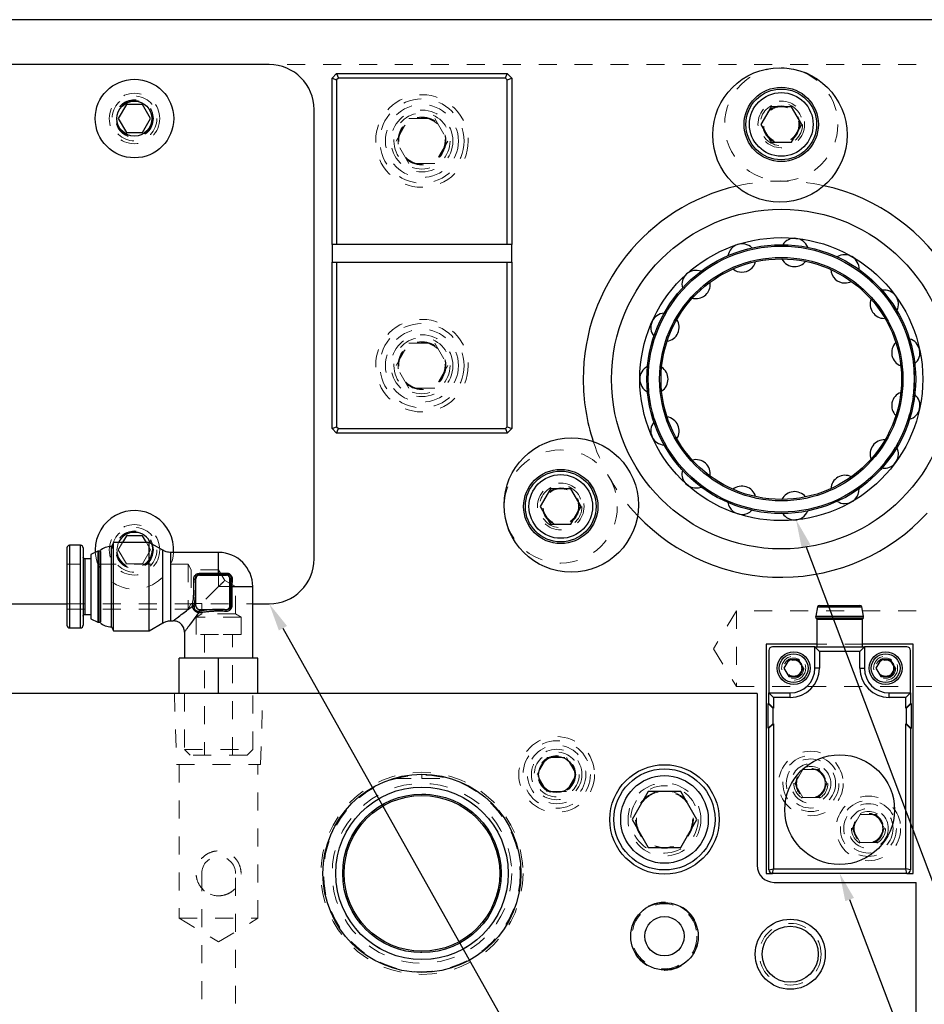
# Model space of a CAD drawing. Header units: inches. Extents: x 1880 to 2363, y -453 to -54.
# Tile 370 of 656: x 2041.19 to 2046.23, y -264.69 to -259.21. Entities that reach past the tile are written whole.
import ezdxf

# ---------------------------------------------------------------- set-up
doc = ezdxf.new("R2010")
doc.units = ezdxf.units.IN
doc.header["$LTSCALE"] = 0.5
doc.header["$MEASUREMENT"] = 0
doc.linetypes.add('HIDDEN', pattern=[0.225, 0.15, -0.075])
for name, color, linetype in [('DIE-M-S', 8, 'Continuous'), ('DIE-M-S3', 8, 'Continuous'), ('DSS-M-S', 53, 'Continuous'), ('SID-M-S', 105, 'Continuous'), ('SVD-M-S', 8, 'Continuous')]:
    doc.layers.add(name, color=color, linetype=linetype)

msp = doc.modelspace()

# ---------------------------------------------------------------- linework, layer by layer
at = {"color": 7, "linetype": 'HIDDEN', "lineweight": 18}
for p, q in [((2043.28745, -261.13362), (2043.35962, -261.00862)), ((2043.35962, -261.00862), (2043.50396, -261.00862)), ((2043.50396, -261.00862), (2043.57613, -261.13362)), ((2043.35962, -261.25862), (2043.28745, -261.13362)), ((2043.57613, -261.13362), (2043.50396, -261.25862)), ((2043.50396, -261.25862), (2043.35962, -261.25862))]:
    msp.add_line(p, q, dxfattribs=at)
for radius in [0.23438, 0.20312, 0.15625, 0.13297, 0.1327, 0.13218]:
    msp.add_circle((2043.43179, -261.13362), radius, dxfattribs=at)
at = {"layer": 'DIE-M-S', "linetype": 'Continuous', "lineweight": 25}
for p, q in [((2045.29679, -262.95862), (2035.18179, -262.95862)), ((2045.29679, -262.95862), (2045.29679, -263.91362)), ((2045.39179, -264.00862), (2046.18179, -264.00862)), ((2046.18179, -265.58027), (2046.18179, -264.00862))]:
    msp.add_line(p, q, dxfattribs=at)
at = {"layer": 'DIE-M-S', "linetype": 'HIDDEN', "lineweight": 18}
for p, q in [((2042.0542, -262.95862), (2042.06602, -263.35312)), ((2042.53402, -263.35312), (2042.54583, -262.95862)), ((2042.06602, -263.35312), (2042.53402, -263.35312)), ((2042.08102, -263.35312), (2042.08102, -264.20862)), ((2042.51902, -264.20862), (2042.51902, -263.35312)), ((2042.42502, -263.95862), (2042.42491, -263.96373)), ((2042.08102, -264.20862), (2042.51902, -264.20862)), ((2042.08102, -264.20862), (2042.30002, -264.34021)), ((2042.30002, -264.34021), (2042.51902, -264.20862))]:
    msp.add_line(p, q, dxfattribs=at)
at = {"layer": 'DIE-M-S', "linetype": 'Continuous', "lineweight": 25}
for centre, radius in [((2044.18179, -263.40862), 0.1005), ((2044.78179, -263.65862), 0.3045), ((2043.43179, -263.95862), 0.55118), ((2044.78179, -264.30862), 0.1875), ((2045.48179, -264.40862), 0.195), ((2045.48179, -264.40862), 0.15625)]:
    msp.add_circle(centre, radius, dxfattribs=at)
at = {"layer": 'DIE-M-S', "linetype": 'HIDDEN', "lineweight": 18}
msp.add_circle((2044.78179, -263.65862), 0.203, dxfattribs=at)
at = {"layer": 'DIE-M-S', "linetype": 'Continuous', "lineweight": 25}
msp.add_arc((2045.39179, -263.91362), 0.095, 180, 270, dxfattribs=at)
at = {"layer": 'DIE-M-S', "linetype": 'HIDDEN', "lineweight": 18}
msp.add_arc((2042.30002, -263.95862), 0.125, 248.02277, 291.02712, dxfattribs=at)
msp.add_open_spline([(2042.30002, -264.08362), (2042.2871, -264.08244), (2042.26131, -264.08009), (2042.22647, -264.06197), (2042.19747, -264.03412), (2042.17918, -263.99829), (2042.17328, -263.95927), (2042.17832, -263.92352), (2042.19337, -263.89001), (2042.21919, -263.86023), (2042.25612, -263.83882), (2042.29833, -263.83142), (2042.33756, -263.83746), (2042.37187, -263.85402), (2042.40102, -263.88115), (2042.41998, -263.9164), (2042.42674, -263.95534), (2042.42239, -263.99135), (2042.408, -264.02508), (2042.38295, -264.05522), (2042.34818, -264.07639), (2042.318, -264.08325), (2042.30275, -264.08357), (2042.30002, -264.08362)], degree=3, knots=[0, 0, 0, 0, 0.0481692, 0.0962032, 0.147735, 0.2047716, 0.2491826, 0.2936436, 0.3380072, 0.3894842, 0.4467284, 0.499941, 0.5467434, 0.5931193, 0.644358, 0.7012194, 0.745927, 0.790705, 0.8348041, 0.885713, 0.9428515, 0.9897802, 1, 1, 1, 1], dxfattribs=at)
at = {"layer": 'DIE-M-S3', "linetype": 'Continuous', "lineweight": 25}
for p, q in [((2045.62879, -262.68362), (2045.34679, -262.68362)), ((2045.34679, -262.68362), (2045.34679, -263.95862)), ((2046.16679, -262.68362), (2045.8847, -262.68362)), ((2046.16679, -263.95862), (2046.16679, -262.68362)), ((2045.34679, -263.95862), (2045.38273, -263.95862)), ((2046.13076, -263.95862), (2046.16679, -263.95862))]:
    msp.add_line(p, q, dxfattribs=at)
at = {"layer": 'DIE-M-S3', "linetype": 'HIDDEN', "lineweight": 18}
for p, q in [((2045.8847, -262.68362), (2045.62879, -262.68362)), ((2042.20627, -263.95862), (2042.20627, -264.88362)), ((2042.39377, -264.88362), (2042.39377, -263.95862))]:
    msp.add_line(p, q, dxfattribs=at)
for centre, radius in [((2045.50094, -262.81689), 0.0445), ((2046.01275, -262.81689), 0.0445), ((2044.18179, -263.40862), 0.211), ((2044.18179, -263.40862), 0.1405), ((2045.59679, -263.45862), 0.1795), ((2045.59679, -263.45862), 0.1105), ((2043.43179, -263.95862), 0.5625), ((2045.91679, -263.70862), 0.1795), ((2045.91679, -263.70862), 0.1105), ((2044.78179, -264.30862), 0.19), ((2045.48179, -264.40862), 0.17188)]:
    msp.add_circle(centre, radius, dxfattribs=at)
msp.add_arc((2042.30002, -263.95862), 0.09375, 0, 180, dxfattribs=at)
at = {"layer": 'DSS-M-S', "linetype": 'Continuous', "lineweight": 25}
for p, q in [((2047.18179, -259.20862), (2034.68179, -259.20862)), ((2042.58179, -259.45862), (2041.08179, -259.45862)), ((2042.93179, -259.53362), (2042.95679, -259.50862)), ((2042.95679, -259.50862), (2042.96715, -259.53362)), ((2042.95679, -259.50862), (2043.90679, -259.50862)), ((2043.89644, -259.53362), (2043.90679, -259.50862)), ((2043.90679, -259.50862), (2043.93179, -259.53362)), ((2042.93179, -260.45862), (2042.93179, -259.53362)), ((2042.93179, -259.53362), (2042.95679, -259.54398)), ((2042.96715, -259.53362), (2042.95679, -259.54398)), ((2042.95679, -259.54398), (2042.95679, -260.45862)), ((2043.89644, -259.53362), (2042.96715, -259.53362)), ((2043.90679, -259.54398), (2043.89644, -259.53362)), ((2043.90679, -259.54398), (2043.93179, -259.53362)), ((2043.90679, -260.45862), (2043.90679, -259.54398)), ((2043.93179, -259.53362), (2043.93179, -260.45862)), ((2042.83179, -262.20862), (2042.83179, -259.70862)), ((2042.95679, -260.45862), (2042.93179, -260.45862)), ((2042.93179, -260.45862), (2042.93179, -260.55862)), ((2043.90679, -260.45862), (2042.95679, -260.45862)), ((2043.93179, -260.45862), (2043.90679, -260.45862)), ((2043.93179, -260.55862), (2043.93179, -260.45862)), ((2042.93179, -261.48362), (2042.93179, -260.55862)), ((2042.93179, -260.55862), (2042.95679, -260.55862)), ((2042.95679, -260.55862), (2042.95679, -261.47327)), ((2042.95679, -260.55862), (2043.90679, -260.55862)), ((2043.90679, -261.47327), (2043.90679, -260.55862)), ((2043.90679, -260.55862), (2043.93179, -260.55862)), ((2043.93179, -260.55862), (2043.93179, -261.48362)), ((2042.93179, -261.48362), (2042.95679, -261.47327)), ((2042.95679, -261.50862), (2042.93179, -261.48362)), ((2042.95679, -261.47327), (2042.96715, -261.48362)), ((2042.95679, -261.50862), (2042.96715, -261.48362)), ((2042.96715, -261.48362), (2043.89644, -261.48362)), ((2043.89644, -261.48362), (2043.90679, -261.47327)), ((2043.89644, -261.48362), (2043.90679, -261.50862)), ((2043.90679, -261.47327), (2043.93179, -261.48362)), ((2043.93179, -261.48362), (2043.90679, -261.50862)), ((2043.90679, -261.50862), (2042.95679, -261.50862)), ((2041.08179, -262.45862), (2041.45602, -262.45862)), ((2042.49002, -262.45862), (2042.58179, -262.45862))]:
    msp.add_line(p, q, dxfattribs=at)
at = {"layer": 'DSS-M-S', "linetype": 'HIDDEN', "lineweight": 18}
for p, q in [((2047.18179, -259.45862), (2042.58179, -259.45862)), ((2044.77989, -261.57547), (2044.7844, -261.5756)), ((2041.45602, -262.45862), (2042.49002, -262.45862)), ((2045.18179, -262.49767), (2045.05504, -262.70862)), ((2045.18179, -262.49767), (2045.18179, -262.91957)), ((2047.18179, -262.49767), (2045.18179, -262.49767)), ((2045.05504, -262.70862), (2045.18179, -262.91957)), ((2045.18179, -262.91957), (2047.18179, -262.91957)), ((2043.43179, -263.43106), (2043.43179, -263.40744)), ((2043.27216, -263.43106), (2043.43179, -263.43106)), ((2043.43179, -263.43106), (2043.59142, -263.43106))]:
    msp.add_line(p, q, dxfattribs=at)
for centre, radius in [((2041.83179, -259.75862), 0.1405), ((2043.43179, -259.88362), 0.2575), ((2041.83179, -259.75862), 0.1005), ((2043.43179, -259.88362), 0.172), ((2045.43179, -259.7913), 0.09843), ((2043.43179, -259.88362), 0.1285), ((2045.43179, -261.20862), 0.74016), ((2045.43179, -261.20862), 0.67717), ((2043.43179, -261.13362), 0.2575), ((2043.43179, -261.13362), 0.172), ((2043.43179, -261.13362), 0.1285), ((2044.20435, -261.91728), 0.09843), ((2041.83179, -262.15862), 0.1405), ((2041.83179, -262.15862), 0.1005), ((2043.43179, -263.95862), 0.54724), ((2045.59679, -263.45862), 0.0795), ((2043.43179, -263.95862), 0.5), ((2043.43179, -263.95862), 0.47999), ((2043.43179, -263.95862), 0.44122), ((2044.78179, -263.65862), 0.15625), ((2045.91679, -263.70862), 0.0795)]:
    msp.add_circle(centre, radius, dxfattribs=at)
at = {"layer": 'DSS-M-S', "linetype": 'Continuous', "lineweight": 25}
for centre, radius in [((2045.43179, -261.20862), 0.94488), ((2045.43179, -261.20862), 0.7874), ((2045.43179, -261.20862), 0.74803), ((2045.43179, -261.20862), 0.74016), ((2045.43179, -261.20862), 0.67717), ((2045.43179, -261.20862), 0.66929), ((2043.43179, -263.95862), 0.55118), ((2043.43179, -263.95862), 0.47999), ((2043.43179, -263.95862), 0.44122), ((2043.43179, -263.95862), 0.43307)]:
    msp.add_circle(centre, radius, dxfattribs=at)
for centre, radius, start, end in [((2042.58179, -259.70862), 0.25, 0, 90), ((2045.43179, -261.20862), 1.10236, 103.09501, 180), ((2045.43179, -261.20862), 1.10236, 342.99213, 77.54873), ((2045.50587, -260.50384), 0.07874, 21.55885, 146.69052), ((2045.2128, -260.53464), 0.07874, 45.54405, 170.69474), ((2045.2128, -260.53464), 0.07874, 270, 345.17132), ((2045.50587, -260.50384), 0.07874, 207.00596, 270), ((2045.50587, -260.50384), 0.07874, 270, 321.17002), ((2045.78612, -260.5949), 0.07874, 357.5709, 122.68784), ((2044.9576, -260.68198), 0.07874, 69.52617, 194.70013), ((2045.2128, -260.53464), 0.07874, 230.98449, 270), ((2045.78612, -260.5949), 0.07874, 183.0241, 270), ((2044.9576, -260.68198), 0.07874, 270, 9.17438), ((2045.78612, -260.5949), 0.07874, 270, 297.17084), ((2046.00511, -260.79208), 0.07874, 333.58053, 98.68701), ((2044.9576, -260.68198), 0.07874, 255.1572, 270), ((2046.00511, -260.79208), 0.07874, 159.03925, 270), ((2044.7844, -260.92038), 0.07874, 93.70653, 218.70638), ((2044.7844, -260.92038), 0.07874, 279.10081, 33.17888), ((2046.12497, -261.06128), 0.07874, 309.58809, 74.68868), ((2046.12497, -261.06128), 0.07874, 135.05174, 249.22792), ((2044.72313, -261.20862), 0.07874, 117.68554, 242.71312), ((2044.72313, -261.20862), 0.07874, 303.09688, 57.18447), ((2045.43179, -261.20862), 1.10236, 180, 198.33574), ((2046.12497, -261.35596), 0.07874, 111.06191, 225.22581), ((2046.12497, -261.35596), 0.07874, 285.59392, 50.68904), ((2044.7844, -261.49686), 0.07874, 327.09338, 81.19082), ((2044.7844, -261.49686), 0.07874, 141.66796, 266.72039), ((2046.00511, -261.62516), 0.07874, 87.07011, 201.22206), ((2046.00511, -261.62516), 0.07874, 270, 26.69692), ((2044.9576, -261.73526), 0.07874, 351.08995, 105.1976), ((2046.00511, -261.62516), 0.07874, 261.60878, 270), ((2044.9576, -261.73526), 0.07874, 165.65345, 270), ((2045.78612, -261.82234), 0.07874, 63.07667, 177.21702), ((2044.9576, -261.73526), 0.07874, 270, 290.73979), ((2045.2128, -261.8826), 0.07874, 15.08625, 129.20445), ((2045.78612, -261.82234), 0.07874, 270, 2.70804), ((2045.50587, -261.9134), 0.07874, 39.08194, 153.21103), ((2045.2128, -261.8826), 0.07874, 189.64167, 270), ((2045.78612, -261.82234), 0.07874, 237.62492, 270), ((2045.43179, -261.20862), 1.10236, 223.5005, 317.41542), ((2045.2128, -261.8826), 0.07874, 270, 314.73263), ((2045.50587, -261.9134), 0.07874, 213.63227, 270), ((2045.50587, -261.9134), 0.07874, 270, 338.72218), ((2042.58179, -262.20862), 0.25, 270, 0)]:
    msp.add_arc(centre, radius, start, end, dxfattribs=at)
at = {"layer": 'DSS-M-S', "linetype": 'HIDDEN', "lineweight": 18}
for start, end in [(77.54873, 103.09501), (198.33574, 223.5005)]:
    msp.add_arc((2045.43179, -261.20862), 1.10236, start, end, dxfattribs=at)
at = {"layer": 'SID-M-S'}
for p, q in [((2045.56937, -262.13766), (2050.05116, -274.028)), ((2042.65822, -262.59462), (2049.09063, -274.04031)), ((2045.81218, -264.10446), (2049.58136, -274.02818))]:
    msp.add_line(p, q, dxfattribs=at)
for points in [[(2045.54504, -262.14683), (2045.51435, -261.99168), (2045.54504, -262.14683), (2045.5937, -262.12849)], [(2042.63555, -262.60736), (2042.58179, -262.45862), (2042.63555, -262.60736), (2042.68089, -262.58188)], [(2045.78788, -264.11369), (2045.75679, -263.95862), (2045.78788, -264.11369), (2045.83649, -264.09523)]]:
    msp.add_solid(points, dxfattribs=at)
at = {"layer": 'SVD-M-S', "linetype": 'Continuous', "lineweight": 25}
for p, q in [((2041.78676, -259.68062), (2041.74173, -259.75862)), ((2041.87683, -259.68062), (2041.78676, -259.68062)), ((2041.92186, -259.75862), (2041.87683, -259.68062)), ((2045.37497, -259.69287), (2045.31814, -259.7913)), ((2045.37497, -259.69287), (2045.31814, -259.7913)), ((2045.48862, -259.69287), (2045.37497, -259.69287)), ((2045.48862, -259.69287), (2045.37497, -259.69287)), ((2045.54544, -259.7913), (2045.48862, -259.69287)), ((2045.54544, -259.7913), (2045.48862, -259.69287)), ((2041.74173, -259.75862), (2041.78676, -259.83662)), ((2041.87683, -259.83662), (2041.92186, -259.75862)), ((2045.31814, -259.7913), (2045.37497, -259.88972)), ((2045.31814, -259.7913), (2045.37497, -259.88972)), ((2045.48862, -259.88972), (2045.54544, -259.7913)), ((2045.48862, -259.88972), (2045.54544, -259.7913)), ((2041.78676, -259.83662), (2041.87683, -259.83662)), ((2045.37497, -259.88972), (2045.48862, -259.88972)), ((2045.37497, -259.88972), (2045.48862, -259.88972)), ((2044.14753, -261.81886), (2044.0907, -261.91728)), ((2044.14753, -261.81886), (2044.0907, -261.91728)), ((2044.26118, -261.81886), (2044.14753, -261.81886)), ((2044.26118, -261.81886), (2044.14753, -261.81886)), ((2044.31801, -261.91728), (2044.26118, -261.81886)), ((2044.31801, -261.91728), (2044.26118, -261.81886)), ((2044.0907, -261.91728), (2044.14753, -262.01571)), ((2044.0907, -261.91728), (2044.14753, -262.01571)), ((2044.26118, -262.01571), (2044.31801, -261.91728)), ((2044.26118, -262.01571), (2044.31801, -261.91728)), ((2044.14753, -262.01571), (2044.26118, -262.01571)), ((2044.14753, -262.01571), (2044.26118, -262.01571)), ((2041.78676, -262.08062), (2041.7654, -262.11762)), ((2041.87683, -262.08062), (2041.78676, -262.08062)), ((2041.89819, -262.11762), (2041.87683, -262.08062)), ((2041.53102, -262.13312), (2041.47102, -262.13312)), ((2041.47102, -262.13312), (2041.47102, -262.59312)), ((2041.53102, -262.59312), (2041.53102, -262.13312)), ((2041.54602, -262.14812), (2041.54602, -262.57812)), ((2041.71572, -262.11762), (2041.70302, -262.13962)), ((2041.70302, -262.36312), (2041.70302, -262.13962)), ((2041.91389, -262.11762), (2041.71572, -262.11762)), ((2041.71572, -262.60862), (2041.71572, -262.11762)), ((2041.98913, -262.16106), (2041.91389, -262.11762)), ((2041.91389, -262.60862), (2041.91389, -262.11762)), ((2041.58902, -262.20862), (2041.55602, -262.20862)), ((2041.55602, -262.20862), (2041.55602, -262.36312)), ((2041.62809, -262.1659), (2041.58902, -262.18412)), ((2041.58902, -262.18412), (2041.58902, -262.54212)), ((2041.61329, -262.15862), (2041.61374, -262.1726)), ((2041.62809, -262.1659), (2041.62809, -262.36312)), ((2041.63976, -262.16562), (2041.62936, -262.16562)), ((2041.62936, -262.16562), (2041.62936, -262.56062)), ((2041.64002, -262.16563), (2041.63976, -262.16562)), ((2041.63976, -262.16562), (2041.63976, -262.36312)), ((2041.64002, -262.56318), (2041.64002, -262.16306)), ((2041.64236, -262.16712), (2041.64236, -262.55912)), ((2041.98913, -262.36312), (2041.98913, -262.16106)), ((2042.30002, -262.17312), (2042.03413, -262.17312)), ((2042.03413, -262.55312), (2042.03413, -262.17312)), ((2042.30002, -262.2891), (2042.30002, -262.17312)), ((2042.19335, -262.2891), (2042.30002, -262.2891)), ((2042.19335, -262.29486), (2042.19335, -262.29979)), ((2042.19335, -262.29486), (2042.30002, -262.29486)), ((2042.19335, -262.29979), (2042.34335, -262.29979)), ((2042.30002, -262.2891), (2042.34119, -262.28761)), ((2042.30002, -262.29486), (2042.30002, -262.2891)), ((2042.30002, -262.29486), (2042.34335, -262.29329)), ((2042.34335, -262.29979), (2042.34335, -262.29329)), ((2041.55602, -262.36312), (2041.55602, -262.51762)), ((2041.62809, -262.36312), (2041.62809, -262.56034)), ((2041.63976, -262.36312), (2041.63976, -262.56062)), ((2041.70302, -262.58662), (2041.70302, -262.36312)), ((2041.98913, -262.56518), (2041.98913, -262.36312)), ((2042.17139, -262.31979), (2042.17335, -262.31979)), ((2042.17335, -262.46979), (2042.17335, -262.31979)), ((2042.36985, -262.31979), (2042.36335, -262.31979)), ((2042.36335, -262.46979), (2042.36335, -262.31979)), ((2042.36828, -262.36312), (2042.36985, -262.31979)), ((2042.36828, -262.36312), (2042.36828, -262.46979)), ((2042.36828, -262.36312), (2042.37404, -262.36312)), ((2042.37554, -262.32196), (2042.37404, -262.36312)), ((2042.37404, -262.36312), (2042.37404, -262.46979)), ((2042.37404, -262.36312), (2042.49002, -262.36312)), ((2042.49002, -262.76062), (2042.49002, -262.36312)), ((2042.15414, -262.47268), (2042.15474, -262.46446)), ((2042.16357, -262.47636), (2042.1644, -262.46979)), ((2042.1644, -262.46979), (2042.17335, -262.46979)), ((2042.36828, -262.46979), (2042.36335, -262.46979)), ((2045.6341, -262.47647), (2045.62329, -262.52783)), ((2045.6341, -262.47647), (2045.87939, -262.47647)), ((2045.64388, -262.46853), (2045.8696, -262.46853)), ((2045.8902, -262.52783), (2045.87939, -262.47647)), ((2041.55602, -262.51762), (2041.58902, -262.51762)), ((2042.18678, -262.49957), (2042.19335, -262.49874)), ((2042.19869, -262.5084), (2042.19047, -262.509)), ((2042.19335, -262.48979), (2042.19335, -262.49874)), ((2042.19335, -262.48979), (2042.34335, -262.48979)), ((2042.34335, -262.49176), (2042.34335, -262.48979)), ((2045.62329, -262.52783), (2045.8902, -262.52783)), ((2045.62516, -262.53684), (2045.62658, -262.53858)), ((2045.62516, -262.53684), (2045.88832, -262.53684)), ((2045.8869, -262.53858), (2045.88832, -262.53684)), ((2041.58902, -262.54212), (2041.62809, -262.56034)), ((2041.62936, -262.56062), (2041.63976, -262.56062)), ((2041.63976, -262.56062), (2041.64002, -262.56061)), ((2041.70302, -262.58662), (2041.71572, -262.60862)), ((2041.91389, -262.60862), (2041.98913, -262.56518)), ((2042.03413, -262.55312), (2042.04702, -262.55312)), ((2045.62658, -262.53858), (2045.8869, -262.53858)), ((2045.62879, -262.5448), (2045.62879, -262.69878)), ((2045.62879, -262.5448), (2045.8847, -262.5448)), ((2045.8847, -262.69878), (2045.8847, -262.5448)), ((2041.47102, -262.59312), (2041.53102, -262.59312)), ((2041.71572, -262.60862), (2041.91389, -262.60862)), ((2042.11002, -262.61612), (2042.11002, -262.76062)), ((2045.61895, -262.69878), (2045.38273, -262.69878)), ((2045.61895, -262.81689), (2045.61895, -262.69878)), ((2045.64395, -262.72378), (2045.61895, -262.69878)), ((2045.61895, -262.69878), (2045.89454, -262.69878)), ((2045.86954, -262.72378), (2045.89454, -262.69878)), ((2045.89454, -262.69878), (2045.89454, -262.81689)), ((2046.13076, -262.69878), (2045.89454, -262.69878)), ((2045.36304, -262.71846), (2045.36304, -262.95468)), ((2045.64395, -262.72378), (2045.64395, -262.81689)), ((2045.86954, -262.72378), (2045.64395, -262.72378)), ((2045.86954, -262.81689), (2045.86954, -262.72378)), ((2046.15044, -262.95468), (2046.15044, -262.71846)), ((2042.08127, -262.95862), (2042.08127, -262.76062)), ((2042.30002, -262.76062), (2042.08127, -262.76062)), ((2042.30002, -262.95862), (2042.30002, -262.76062)), ((2042.51877, -262.76062), (2042.30002, -262.76062)), ((2042.51877, -262.95862), (2042.51877, -262.76062)), ((2045.47387, -262.77001), (2045.44681, -262.81689)), ((2045.528, -262.77001), (2045.47387, -262.77001)), ((2045.55506, -262.81689), (2045.528, -262.77001)), ((2045.98559, -262.77001), (2045.95852, -262.81689)), ((2045.98559, -262.77001), (2045.95852, -262.81689)), ((2046.03971, -262.77001), (2045.98559, -262.77001)), ((2046.03971, -262.77001), (2045.98559, -262.77001)), ((2046.06677, -262.81689), (2046.03971, -262.77001)), ((2046.06677, -262.81689), (2046.03971, -262.77001)), ((2045.44681, -262.81689), (2045.47387, -262.86376)), ((2045.47387, -262.86376), (2045.528, -262.86376)), ((2045.528, -262.86376), (2045.55506, -262.81689)), ((2045.64395, -262.81689), (2045.61895, -262.81689)), ((2045.86954, -262.81689), (2045.89454, -262.81689)), ((2045.95852, -262.81689), (2045.98559, -262.86376)), ((2045.95852, -262.81689), (2045.98559, -262.86376)), ((2045.98559, -262.86376), (2046.03971, -262.86376)), ((2045.98559, -262.86376), (2046.03971, -262.86376)), ((2046.03971, -262.86376), (2046.06677, -262.81689)), ((2046.03971, -262.86376), (2046.06677, -262.81689)), ((2045.38804, -262.97968), (2045.36304, -262.95468)), ((2045.36304, -262.95468), (2045.48115, -262.95468)), ((2045.36304, -263.01374), (2045.36304, -262.95468)), ((2045.48115, -262.97968), (2045.48115, -262.95468)), ((2046.03233, -262.97968), (2046.03233, -262.95468)), ((2046.03233, -262.95468), (2046.15044, -262.95468)), ((2046.15044, -262.95468), (2046.12544, -262.97968)), ((2046.15044, -262.95468), (2046.15044, -263.01405)), ((2045.35911, -263.15154), (2045.35911, -263.01374)), ((2045.38411, -263.03874), (2045.35911, -263.01374)), ((2045.35911, -263.01374), (2045.36304, -263.01374)), ((2045.38804, -263.03874), (2045.36304, -263.01374)), ((2045.38804, -262.97968), (2045.38804, -263.03874)), ((2045.48115, -262.97968), (2045.38804, -262.97968)), ((2046.12544, -262.97968), (2046.03233, -262.97968)), ((2046.12544, -263.03905), (2046.12544, -262.97968)), ((2046.15044, -263.01405), (2046.12544, -263.03905)), ((2046.15438, -263.01405), (2046.12938, -263.03905)), ((2046.15044, -263.01405), (2046.15438, -263.01405)), ((2046.15438, -263.01405), (2046.15438, -263.15184)), ((2045.38411, -263.03874), (2045.38411, -263.12654)), ((2045.38804, -263.03874), (2045.38411, -263.03874)), ((2046.12938, -263.03905), (2046.12544, -263.03905)), ((2046.12938, -263.12684), (2046.12938, -263.03905)), ((2045.38411, -263.12654), (2045.35911, -263.15154)), ((2045.36304, -263.15154), (2045.38804, -263.12654)), ((2045.38411, -263.12654), (2045.38804, -263.12654)), ((2045.38804, -263.12654), (2045.38804, -263.93362)), ((2046.12544, -263.12684), (2046.12938, -263.12684)), ((2046.12544, -263.93362), (2046.12544, -263.12684)), ((2046.15044, -263.15184), (2046.12544, -263.12684)), ((2046.15438, -263.15184), (2046.12938, -263.12684)), ((2045.36304, -263.15154), (2045.35911, -263.15154)), ((2045.36304, -263.93894), (2045.36304, -263.15154)), ((2046.15044, -263.15184), (2046.15044, -263.93894)), ((2046.15438, -263.15184), (2046.15044, -263.15184)), ((2044.69173, -263.50262), (2044.60166, -263.65862)), ((2044.87186, -263.50262), (2044.69173, -263.50262)), ((2044.96193, -263.65862), (2044.87186, -263.50262)), ((2044.60166, -263.65862), (2044.69173, -263.81462)), ((2044.87186, -263.81462), (2044.96193, -263.65862)), ((2044.69173, -263.81462), (2044.87186, -263.81462)), ((2045.36304, -263.93894), (2045.38804, -263.93362)), ((2045.38273, -263.95862), (2045.38804, -263.93362)), ((2046.13076, -263.95862), (2045.38273, -263.95862)), ((2045.38804, -263.93362), (2046.12544, -263.93362)), ((2046.13076, -263.95862), (2046.12544, -263.93362)), ((2046.15044, -263.93894), (2046.12544, -263.93362))]:
    msp.add_line(p, q, dxfattribs=at)
at = {"layer": 'SVD-M-S', "linetype": 'HIDDEN', "lineweight": 18}
for p, q in [((2043.28745, -259.88362), (2043.35962, -259.75862)), ((2043.35962, -259.75862), (2043.50396, -259.75862)), ((2043.50396, -259.75862), (2043.57613, -259.88362)), ((2043.35962, -260.00862), (2043.28745, -259.88362)), ((2043.57613, -259.88362), (2043.50396, -260.00862)), ((2043.50396, -260.00862), (2043.35962, -260.00862)), ((2041.47102, -262.59312), (2041.47102, -262.13312)), ((2041.53102, -262.13312), (2041.53102, -262.36312)), ((2041.74171, -262.12131), (2041.73429, -262.15862)), ((2041.74333, -262.11762), (2041.74171, -262.12131)), ((2041.7654, -262.11762), (2041.74173, -262.15862)), ((2041.92186, -262.15862), (2041.89819, -262.11762)), ((2041.55602, -262.51762), (2041.55602, -262.20862)), ((2041.62809, -262.56034), (2041.62809, -262.1659)), ((2041.62936, -262.56062), (2041.62936, -262.16562)), ((2041.63976, -262.56062), (2041.63976, -262.16562)), ((2041.64236, -262.16712), (2041.64002, -262.16306)), ((2041.74173, -262.15862), (2041.78676, -262.23662)), ((2041.87683, -262.23662), (2041.92186, -262.15862)), ((2041.98913, -262.16106), (2041.98913, -262.56518)), ((2042.03413, -262.17312), (2042.03413, -262.36312)), ((2042.30002, -262.17312), (2042.30002, -262.26912)), ((2042.13002, -262.23812), (2041.45602, -262.23812)), ((2041.78676, -262.23662), (2041.87683, -262.23662)), ((2042.13002, -262.23812), (2042.13002, -262.48812)), ((2042.14792, -262.26912), (2042.13002, -262.23812)), ((2042.14792, -262.26912), (2042.14792, -262.45712)), ((2042.30002, -262.26912), (2042.14792, -262.26912)), ((2042.30002, -262.2891), (2042.19335, -262.2891)), ((2042.30002, -262.29486), (2042.19335, -262.29486)), ((2042.19335, -262.29486), (2042.19335, -262.29979)), ((2042.34335, -262.29979), (2042.19335, -262.29979)), ((2042.30002, -262.26912), (2042.30002, -262.36312)), ((2042.33449, -262.32883), (2042.30002, -262.26912)), ((2042.34119, -262.28761), (2042.30002, -262.2891)), ((2042.30002, -262.29486), (2042.34335, -262.29329)), ((2042.34335, -262.29329), (2042.34335, -262.29979)), ((2041.53102, -262.36312), (2041.53102, -262.59312)), ((2042.03413, -262.36312), (2042.03413, -262.55312)), ((2042.17139, -262.31979), (2042.17335, -262.31979)), ((2042.30002, -262.36312), (2042.20602, -262.45712)), ((2042.30002, -262.36312), (2042.39402, -262.36312)), ((2042.39402, -262.36312), (2042.33431, -262.32865)), ((2042.36985, -262.31979), (2042.36335, -262.31979)), ((2042.36335, -262.31979), (2042.36335, -262.46979)), ((2042.36985, -262.31979), (2042.36828, -262.36312)), ((2042.36828, -262.46979), (2042.36828, -262.36312)), ((2042.37404, -262.36312), (2042.37554, -262.32196)), ((2042.37404, -262.46979), (2042.37404, -262.36312)), ((2042.39402, -262.51522), (2042.39402, -262.36312)), ((2042.49002, -262.36312), (2042.39402, -262.36312)), ((2042.13002, -262.48812), (2042.14792, -262.45712)), ((2042.14792, -262.45712), (2042.20602, -262.45712)), ((2042.15474, -262.46446), (2042.15414, -262.47268)), ((2042.1644, -262.46979), (2042.16357, -262.47636)), ((2042.1644, -262.46979), (2042.17335, -262.46979)), ((2042.20602, -262.45712), (2042.20602, -262.51522)), ((2042.36828, -262.46979), (2042.36335, -262.46979)), ((2045.87939, -262.47647), (2045.6341, -262.47647)), ((2041.45602, -262.48812), (2042.13002, -262.48812)), ((2042.20602, -262.51522), (2042.17502, -262.53312)), ((2042.42502, -262.53312), (2042.17502, -262.53312)), ((2042.17502, -262.53312), (2042.17502, -262.62901)), ((2042.19335, -262.49874), (2042.18678, -262.49957)), ((2042.18678, -262.49957), (2042.18678, -262.49957)), ((2042.18678, -262.49957), (2042.18828, -262.50098)), ((2042.18828, -262.50098), (2042.18951, -262.50322)), ((2042.18951, -262.50322), (2042.19026, -262.50604)), ((2042.19026, -262.50604), (2042.19046, -262.509)), ((2042.19047, -262.509), (2042.19869, -262.5084)), ((2042.19335, -262.49874), (2042.19335, -262.48979)), ((2042.34335, -262.48979), (2042.19335, -262.48979)), ((2042.39402, -262.51522), (2042.20602, -262.51522)), ((2042.34335, -262.49176), (2042.34335, -262.48979)), ((2042.42502, -262.53312), (2042.39402, -262.51522)), ((2042.42502, -262.62901), (2042.42502, -262.53312)), ((2045.88832, -262.53684), (2045.62516, -262.53684)), ((2041.64002, -262.56318), (2041.64236, -262.55912)), ((2045.8869, -262.53858), (2045.62658, -262.53858)), ((2045.8847, -262.5448), (2045.62879, -262.5448)), ((2042.30002, -262.62901), (2042.17502, -262.62901)), ((2042.22189, -262.62901), (2042.22189, -263.30062)), ((2042.42502, -262.62901), (2042.30002, -262.62901)), ((2042.37814, -263.30062), (2042.37814, -262.62901)), ((2042.11002, -262.95862), (2042.11002, -263.26937)), ((2042.49002, -263.26937), (2042.49002, -262.95862)), ((2042.11002, -263.26937), (2042.49002, -263.26937)), ((2042.11002, -263.26937), (2042.14127, -263.30062)), ((2042.45877, -263.30062), (2042.14127, -263.30062)), ((2042.45877, -263.30062), (2042.49002, -263.26937)), ((2044.07354, -263.40862), (2044.12767, -263.31487)), ((2044.12767, -263.31487), (2044.23592, -263.31487)), ((2044.23592, -263.31487), (2044.29005, -263.40862)), ((2044.12767, -263.50237), (2044.07354, -263.40862)), ((2044.29005, -263.40862), (2044.23592, -263.50237)), ((2045.55169, -263.3805), (2045.50658, -263.45862)), ((2045.6419, -263.3805), (2045.55169, -263.3805)), ((2045.687, -263.45862), (2045.6419, -263.3805)), ((2045.50658, -263.45862), (2045.55169, -263.53675)), ((2045.6419, -263.53675), (2045.687, -263.45862)), ((2044.23592, -263.50237), (2044.12767, -263.50237)), ((2045.55169, -263.53675), (2045.6419, -263.53675)), ((2045.87169, -263.6305), (2045.82658, -263.70862)), ((2045.9619, -263.6305), (2045.87169, -263.6305)), ((2046.007, -263.70862), (2045.9619, -263.6305)), ((2045.82658, -263.70862), (2045.87169, -263.78675)), ((2045.9619, -263.78675), (2046.007, -263.70862)), ((2045.87169, -263.78675), (2045.9619, -263.78675))]:
    msp.add_line(p, q, dxfattribs=at)
at = {"layer": 'SVD-M-S', "linetype": 'Continuous', "lineweight": 25}
for centre, radius in [((2045.42416, -259.84986), 0.37402), ((2041.83179, -259.75862), 0.2185), ((2045.43179, -259.7913), 0.20669), ((2045.43179, -259.7913), 0.19685), ((2045.43179, -259.7913), 0.19685), ((2045.43179, -259.7913), 0.17717), ((2045.43179, -259.7913), 0.17717), ((2041.83179, -259.75862), 0.0975), ((2044.26279, -261.90876), 0.37402), ((2044.20435, -261.91728), 0.20669), ((2044.20435, -261.91728), 0.19685), ((2044.20435, -261.91728), 0.19685), ((2044.20435, -261.91728), 0.17717), ((2044.20435, -261.91728), 0.17717), ((2045.50094, -262.81689), 0.0915), ((2045.50094, -262.81689), 0.0803), ((2046.01265, -262.81689), 0.0915), ((2046.01265, -262.81689), 0.0915), ((2046.01265, -262.81689), 0.0803), ((2046.01265, -262.81689), 0.0803), ((2045.75674, -263.60429), 0.30512), ((2045.75674, -263.60429), 0.30512), ((2044.78179, -263.65862), 0.28125), ((2044.78179, -263.65862), 0.24375), ((2044.78179, -264.30862), 0.1095)]:
    msp.add_circle(centre, radius, dxfattribs=at)
at = {"layer": 'SVD-M-S', "linetype": 'HIDDEN', "lineweight": 18}
for centre, radius in [((2045.43179, -259.7913), 0.31496), ((2041.83179, -259.75862), 0.125), ((2041.83179, -259.75862), 0.10497), ((2041.83179, -259.75862), 0.1047), ((2041.83179, -259.75862), 0.10418), ((2043.43179, -259.88362), 0.23438), ((2043.43179, -259.88362), 0.20312), ((2045.43179, -259.7913), 0.12992), ((2045.43179, -259.7913), 0.11811), ((2045.43179, -259.7913), 0.11811), ((2045.43179, -259.7913), 0.10289), ((2045.43179, -259.7913), 0.10289), ((2043.43179, -259.88362), 0.15625), ((2045.43179, -259.7913), 0.10262), ((2045.43179, -259.7913), 0.10262), ((2045.43179, -259.7913), 0.1021), ((2045.43179, -259.7913), 0.1021), ((2043.43179, -259.88362), 0.13297), ((2043.43179, -259.88362), 0.1327), ((2043.43179, -259.88362), 0.13218), ((2044.20435, -261.91728), 0.31496), ((2044.20435, -261.91728), 0.12992), ((2044.20435, -261.91728), 0.11811), ((2044.20435, -261.91728), 0.11811), ((2044.20435, -261.91728), 0.10289), ((2044.20435, -261.91728), 0.10289), ((2044.20435, -261.91728), 0.10262), ((2044.20435, -261.91728), 0.10262), ((2044.20435, -261.91728), 0.1021), ((2044.20435, -261.91728), 0.1021), ((2041.83179, -262.15862), 0.125), ((2041.83179, -262.15862), 0.10497), ((2041.83179, -262.15862), 0.1047), ((2041.83179, -262.15862), 0.10418), ((2045.50084, -262.81689), 0.06693), ((2046.01265, -262.81689), 0.06693), ((2045.50094, -262.81689), 0.056), ((2045.50094, -262.81689), 0.04897), ((2045.50094, -262.81689), 0.0487), ((2045.50094, -262.81689), 0.04818), ((2046.01265, -262.81689), 0.056), ((2046.01265, -262.81689), 0.056), ((2046.01265, -262.81689), 0.04897), ((2046.01265, -262.81689), 0.04897), ((2046.01265, -262.81689), 0.0487), ((2046.01265, -262.81689), 0.0487), ((2046.01265, -262.81689), 0.04818), ((2046.01265, -262.81689), 0.04818), ((2046.01265, -262.81689), 0.0445), ((2046.01265, -262.81689), 0.0445), ((2044.18179, -263.40862), 0.1875), ((2044.18179, -263.40862), 0.1625), ((2044.18179, -263.40862), 0.125), ((2044.18179, -263.40862), 0.10497), ((2044.18179, -263.40862), 0.1047), ((2044.18179, -263.40862), 0.10418), ((2045.59679, -263.45862), 0.156), ((2045.59679, -263.45862), 0.137), ((2045.59679, -263.45862), 0.095), ((2045.59679, -263.45862), 0.08397), ((2045.59679, -263.45862), 0.0837), ((2045.59679, -263.45862), 0.08318), ((2044.78179, -263.65862), 0.1875), ((2044.78179, -263.65862), 0.16072), ((2044.78179, -263.65862), 0.16045), ((2044.78179, -263.65862), 0.15993), ((2045.91679, -263.70862), 0.156), ((2045.91679, -263.70862), 0.137), ((2045.91679, -263.70862), 0.095), ((2045.91679, -263.70862), 0.08397), ((2045.91679, -263.70862), 0.0837), ((2045.91679, -263.70862), 0.08318), ((2044.78179, -264.30862), 0.1805)]:
    msp.add_circle(centre, radius, dxfattribs=at)
at = {"layer": 'SVD-M-S', "linetype": 'Continuous', "lineweight": 25}
for centre, radius, start, end in [((2041.83179, -262.15862), 0.2185, 356.19497, 180), ((2041.83179, -262.15862), 0.0975, 21.7385, 155.13303), ((2041.47102, -262.14812), 0.015, 90, 180), ((2041.53102, -262.14812), 0.015, 0, 90), ((2041.70302, -262.236), 0.09637, 90, 130.82125), ((2041.62936, -262.16862), 0.003, 90, 115), ((2042.30002, -262.36312), 0.19, 0, 90), ((2042.19335, -262.31979), 0.02, 90, 180), ((2042.34335, -262.31979), 0.02, 0, 90), ((2042.19335, -262.46979), 0.02, 180, 270), ((2042.34335, -262.46979), 0.02, 269.99996, 0), ((2045.64388, -262.47853), 0.01, 90, 168.11553), ((2045.8696, -262.47853), 0.01, 11.88447, 90), ((2045.63292, -262.53053), 0.01, 164.35493, 219.14698), ((2045.88057, -262.53053), 0.01, 320.85302, 15.64507), ((2041.47102, -262.57812), 0.015, 180, 270), ((2041.53102, -262.57812), 0.015, 270, 0), ((2041.62936, -262.55762), 0.003, 245, 270), ((2041.70302, -262.49025), 0.09637, 229.17875, 270), ((2045.61895, -262.5448), 0.00984, 0, 39.14698), ((2045.89454, -262.5448), 0.00984, 140.85302, 180), ((2045.38273, -262.71846), 0.01969, 90, 180), ((2046.13076, -262.71846), 0.01969, 0, 90), ((2045.48115, -262.81689), 0.1628, 270, 0), ((2045.48115, -262.81689), 0.1378, 270, 0), ((2046.03233, -262.81689), 0.1628, 180, 270), ((2046.03233, -262.81689), 0.1378, 180, 270), ((2045.38273, -263.93894), 0.01969, 180, 270), ((2046.13076, -263.93894), 0.01969, 270, 0)]:
    msp.add_arc(centre, radius, start, end, dxfattribs=at)
at = {"layer": 'SVD-M-S', "linetype": 'HIDDEN', "lineweight": 18}
for centre, radius, start, end in [((2041.83179, -262.15862), 0.0975, 180, 21.7385), ((2041.83179, -262.15862), 0.2185, 183.66683, 356.19497), ((2041.63976, -262.16862), 0.003, 30, 85.11165), ((2041.63976, -262.55762), 0.003, 274.88835, 330)]:
    msp.add_arc(centre, radius, start, end, dxfattribs=at)
at = {"layer": 'SVD-M-S', "linetype": 'Continuous', "lineweight": 25}
for points, knots in [([(2041.45602, -262.14812), (2041.45602, -262.14941), (2041.45602, -262.15193), (2041.45602, -262.17135), (2041.45602, -262.19899), (2041.45602, -262.24099), (2041.45602, -262.29676), (2041.45602, -262.34279), (2041.45602, -262.36312)], [0, 0, 0, 0, 0.158429, 0.3121277, 0.4571602, 0.5908736, 0.8193632, 1, 1, 1, 1]), ([(2041.55602, -262.20862), (2041.55508, -262.20854), (2041.55294, -262.20836), (2041.55011, -262.2069), (2041.54786, -262.20464), (2041.54633, -262.20187), (2041.54613, -262.19972), (2041.54602, -262.19862)], [0, 0, 0, 0, 0.18082498, 0.4095525, 0.59037748, 0.78979523, 1, 1, 1, 1]), ([(2042.03413, -262.17312), (2042.02551, -262.17263), (2042.00978, -262.17174), (2041.99627, -262.16375), (2041.99017, -262.16014)], [0, 0, 0, 0, 0.5481588, 1, 1, 1, 1]), ([(2042.16173, -262.32196), (2042.16172, -262.31983), (2042.16171, -262.31556), (2042.16342, -262.30935), (2042.16628, -262.30354), (2042.17036, -262.29847), (2042.17535, -262.29431), (2042.18101, -262.29134), (2042.18709, -262.28945), (2042.19126, -262.28922), (2042.19335, -262.2891)], [0, 0, 0, 0, 0.1248263, 0.2506673, 0.3796294, 0.5087468, 0.635437, 0.7607568, 0.8800651, 1, 1, 1, 1]), ([(2042.17139, -262.31979), (2042.17148, -262.31669), (2042.17166, -262.31046), (2042.17562, -262.30354), (2042.18011, -262.29925), (2042.18417, -262.29678), (2042.18857, -262.29517), (2042.19179, -262.29496), (2042.19335, -262.29486)], [0, 0, 0, 0, 0.2499935, 0.5021453, 0.6386765, 0.7531579, 0.8799603, 1, 1, 1, 1]), ([(2042.34119, -262.28761), (2042.34356, -262.28758), (2042.34823, -262.28752), (2042.35508, -262.28937), (2042.36131, -262.29253), (2042.36664, -262.29694), (2042.3709, -262.30231), (2042.37389, -262.30842), (2042.37563, -262.31509), (2042.37557, -262.31964), (2042.37554, -262.32196)], [0, 0, 0, 0, 0.1314575, 0.2583214, 0.3826687, 0.5065667, 0.6271707, 0.7483349, 0.8719717, 1, 1, 1, 1]), ([(2042.34119, -262.28761), (2042.34132, -262.28827), (2042.3416, -262.28962), (2042.34214, -262.29128), (2042.34273, -262.29259), (2042.34315, -262.29306), (2042.34335, -262.29329)], [0, 0, 0, 0, 0.2467449, 0.4999991, 0.7532537, 1, 1, 1, 1]), ([(2042.34335, -262.29329), (2042.34517, -262.29322), (2042.34865, -262.29309), (2042.35392, -262.29436), (2042.35877, -262.29667), (2042.36305, -262.30009), (2042.36647, -262.30437), (2042.36878, -262.30922), (2042.37005, -262.31449), (2042.36992, -262.31797), (2042.36985, -262.31979)], [0, 0, 0, 0, 0.1315626, 0.2512161, 0.377661, 0.5000512, 0.6223838, 0.7488539, 0.8685771, 1, 1, 1, 1]), ([(2041.45602, -262.36312), (2041.45602, -262.39017), (2041.45602, -262.43177), (2041.45602, -262.48183), (2041.45602, -262.51627), (2041.45602, -262.54402), (2041.45602, -262.57083), (2041.45602, -262.57525), (2041.45602, -262.57812)], [0, 0, 0, 0, 0.2394568, 0.3683607, 0.5, 0.6316393, 0.7605432, 1, 1, 1, 1]), ([(2042.15474, -262.46446), (2042.15645, -262.4535), (2042.15982, -262.4319), (2042.16251, -262.39574), (2042.16342, -262.35863), (2042.16229, -262.33419), (2042.16173, -262.32196)], [0, 0, 0, 0, 0.2543953, 0.5012414, 0.750372, 1, 1, 1, 1]), ([(2042.16173, -262.32196), (2042.16279, -262.32187), (2042.16498, -262.3217), (2042.16793, -262.32118), (2042.17027, -262.32052), (2042.17102, -262.32003), (2042.17139, -262.31979)], [0, 0, 0, 0, 0.2431185, 0.50000234, 0.75688482, 1, 1, 1, 1]), ([(2042.1644, -262.46979), (2042.1661, -262.45833), (2042.16949, -262.43553), (2042.17217, -262.39742), (2042.17308, -262.35828), (2042.17195, -262.33262), (2042.17139, -262.31979)], [0, 0, 0, 0, 0.252615, 0.5025313, 0.7511391, 1, 1, 1, 1]), ([(2042.36985, -262.31979), (2042.37008, -262.31999), (2042.37056, -262.32041), (2042.37186, -262.321), (2042.37352, -262.32154), (2042.37487, -262.32182), (2042.37554, -262.32196)], [0, 0, 0, 0, 0.2467452, 0.4999999, 0.7532547, 1, 1, 1, 1]), ([(2042.04702, -262.55312), (2042.04814, -262.55229), (2042.05049, -262.55054), (2042.06979, -262.53601), (2042.10381, -262.51048), (2042.13592, -262.48636), (2042.15414, -262.47268)], [0, 0, 0, 0, 0.18374305, 0.38325524, 0.65022818, 1, 1, 1, 1]), ([(2042.19047, -262.509), (2042.18606, -262.50795), (2042.1797, -262.50644), (2042.1716, -262.50127), (2042.16639, -262.49681), (2042.16192, -262.4916), (2042.15674, -262.48348), (2042.1552, -262.4771), (2042.15414, -262.47268)], [0, 0, 0, 0, 0.2676558, 0.3861289, 0.4997912, 0.6123904, 0.7309429, 1, 1, 1, 1]), ([(2042.16357, -262.47636), (2042.16315, -262.47584), (2042.1623, -262.47477), (2042.16, -262.47356), (2042.1572, -262.47278), (2042.15514, -262.47271), (2042.15414, -262.47268)], [0, 0, 0, 0, 0.2439708, 0.5000063, 0.7560382, 1, 1, 1, 1]), ([(2042.15474, -262.46446), (2042.15582, -262.46464), (2042.15805, -262.46503), (2042.16104, -262.46631), (2042.16337, -262.46796), (2042.16406, -262.46919), (2042.1644, -262.46979)], [0, 0, 0, 0, 0.2427428, 0.5000004, 0.7572578, 1, 1, 1, 1]), ([(2042.16357, -262.47636), (2042.16362, -262.4782), (2042.16371, -262.48144), (2042.16509, -262.48614), (2042.16715, -262.49006), (2042.16984, -262.49334), (2042.17313, -262.49602), (2042.17705, -262.49807), (2042.18173, -262.49944), (2042.18495, -262.49952), (2042.18678, -262.49957)], [0, 0, 0, 0, 0.1703651, 0.3011995, 0.4056816, 0.5005288, 0.5956973, 0.7006313, 0.8305043, 1, 1, 1, 1]), ([(2042.37404, -262.46979), (2042.37392, -262.47189), (2042.37368, -262.47607), (2042.37179, -262.48216), (2042.36881, -262.48782), (2042.36465, -262.4928), (2042.35957, -262.49688), (2042.35377, -262.49973), (2042.34756, -262.50143), (2042.34331, -262.50142), (2042.34119, -262.50141)], [0, 0, 0, 0, 0.1203331, 0.2400516, 0.3651555, 0.4919134, 0.6208484, 0.7498201, 0.8754155, 1, 1, 1, 1]), ([(2042.36828, -262.46979), (2042.36818, -262.47135), (2042.36797, -262.47457), (2042.36636, -262.47898), (2042.36389, -262.48304), (2042.3596, -262.48752), (2042.35268, -262.49148), (2042.34645, -262.49166), (2042.34335, -262.49176)], [0, 0, 0, 0, 0.1201399, 0.2468608, 0.3613044, 0.4978623, 0.7500165, 1, 1, 1, 1]), ([(2041.54602, -262.52762), (2041.54613, -262.52652), (2041.54633, -262.52438), (2041.54786, -262.52161), (2041.55011, -262.51935), (2041.55294, -262.51788), (2041.55508, -262.5177), (2041.55602, -262.51762)], [0, 0, 0, 0, 0.2102048, 0.4096225, 0.5904475, 0.819175, 1, 1, 1, 1]), ([(2042.11002, -262.61612), (2042.11079, -262.6151), (2042.11244, -262.6129), (2042.12659, -262.59406), (2042.15221, -262.55994), (2042.17649, -262.52761), (2042.19047, -262.509)], [0, 0, 0, 0, 0.1757494, 0.3792447, 0.642633, 1, 1, 1, 1]), ([(2042.19046, -262.509), (2042.19043, -262.508), (2042.19037, -262.50595), (2042.18958, -262.50314), (2042.18837, -262.50084), (2042.1873, -262.49999), (2042.18678, -262.49957)], [0, 0, 0, 0, 0.2439632, 0.4999952, 0.75603, 1, 1, 1, 1]), ([(2042.34335, -262.49176), (2042.33052, -262.49119), (2042.30486, -262.49006), (2042.26572, -262.49098), (2042.22761, -262.49365), (2042.20481, -262.49704), (2042.19335, -262.49874)], [0, 0, 0, 0, 0.2489015, 0.4975118, 0.747418, 1, 1, 1, 1]), ([(2042.19869, -262.5084), (2042.1985, -262.50732), (2042.19812, -262.50509), (2042.19683, -262.5021), (2042.19518, -262.49977), (2042.19395, -262.49908), (2042.19335, -262.49874)], [0, 0, 0, 0, 0.2427405, 0.4999979, 0.7572565, 1, 1, 1, 1]), ([(2042.34119, -262.50141), (2042.32895, -262.50085), (2042.3046, -262.49973), (2042.2675, -262.50063), (2042.23132, -262.5033), (2042.20965, -262.50669), (2042.19869, -262.5084)], [0, 0, 0, 0, 0.2496089, 0.4968769, 0.7455915, 1, 1, 1, 1]), ([(2042.34119, -262.50141), (2042.34127, -262.50035), (2042.34143, -262.49817), (2042.34196, -262.49522), (2042.34262, -262.49288), (2042.34311, -262.49212), (2042.34335, -262.49176)], [0, 0, 0, 0, 0.24200919, 0.49847717, 0.75577026, 1, 1, 1, 1]), ([(2041.99088, -262.56575), (2041.99675, -262.56229), (2042.01004, -262.55445), (2042.02551, -262.5536), (2042.03413, -262.55312)], [0, 0, 0, 0, 0.4423123, 1, 1, 1, 1]), ([(2042.11002, -262.61612), (2042.10918, -262.6082), (2042.10788, -262.59601), (2042.10003, -262.58134), (2042.0919, -262.57124), (2042.0818, -262.56311), (2042.06714, -262.55526), (2042.05494, -262.55396), (2042.04702, -262.55312)], [0, 0, 0, 0, 0.2394567, 0.3683606, 0.5, 0.6316395, 0.7605433, 1, 1, 1, 1])]:
    msp.add_open_spline(points, degree=3, knots=knots, dxfattribs=at)
at = {"layer": 'SVD-M-S', "linetype": 'HIDDEN', "lineweight": 18}
for points, knots in [([(2042.19335, -262.2891), (2042.19126, -262.28922), (2042.18709, -262.28945), (2042.18101, -262.29134), (2042.17535, -262.29431), (2042.17037, -262.29847), (2042.16628, -262.30354), (2042.16342, -262.30935), (2042.16171, -262.31556), (2042.16172, -262.31983), (2042.16173, -262.32196)], [0, 0, 0, 0, 0.1198919, 0.23924, 0.3644725, 0.4912501, 0.6202786, 0.74933, 0.8751288, 1, 1, 1, 1]), ([(2042.19335, -262.29486), (2042.19179, -262.29496), (2042.18857, -262.29517), (2042.18417, -262.29678), (2042.18011, -262.29925), (2042.17562, -262.30354), (2042.17166, -262.31046), (2042.17148, -262.31669), (2042.17139, -262.31979)], [0, 0, 0, 0, 0.1200603, 0.2468421, 0.3613679, 0.4978545, 0.750006, 1, 1, 1, 1]), ([(2042.37554, -262.32196), (2042.37557, -262.31964), (2042.37563, -262.3151), (2042.3739, -262.30843), (2042.37092, -262.30233), (2042.36666, -262.29696), (2042.36133, -262.29254), (2042.3551, -262.28937), (2042.34824, -262.28752), (2042.34357, -262.28758), (2042.34119, -262.28761)], [0, 0, 0, 0, 0.1278516, 0.2513319, 0.3723531, 0.4928195, 0.6168557, 0.741346, 0.8683659, 1, 1, 1, 1]), ([(2042.34119, -262.28761), (2042.34131, -262.28822), (2042.34157, -262.2895), (2042.34209, -262.29114), (2042.34269, -262.29253), (2042.34313, -262.29303), (2042.34335, -262.29329)], [0, 0, 0, 0, 0.22724043, 0.47292215, 0.7326437, 1, 1, 1, 1]), ([(2042.36985, -262.31979), (2042.36992, -262.31797), (2042.37005, -262.31449), (2042.36878, -262.30922), (2042.36647, -262.30437), (2042.36305, -262.30009), (2042.35877, -262.29667), (2042.35392, -262.29436), (2042.34865, -262.29309), (2042.34517, -262.29322), (2042.34335, -262.29329)], [0, 0, 0, 0, 0.1314487, 0.2511467, 0.3776591, 0.4999489, 0.6223823, 0.7487841, 0.8684635, 1, 1, 1, 1]), ([(2042.16173, -262.32196), (2042.16229, -262.33419), (2042.16341, -262.35854), (2042.16251, -262.39564), (2042.15984, -262.43182), (2042.15645, -262.45349), (2042.15474, -262.46446)], [0, 0, 0, 0, 0.2496089, 0.4968772, 0.7455921, 1, 1, 1, 1]), ([(2042.16173, -262.32196), (2042.16279, -262.32187), (2042.16497, -262.32171), (2042.16792, -262.32118), (2042.17027, -262.32052), (2042.17102, -262.32003), (2042.17139, -262.31979)], [0, 0, 0, 0, 0.2420088, 0.4984766, 0.7557698, 1, 1, 1, 1]), ([(2042.17139, -262.31979), (2042.17195, -262.33262), (2042.17308, -262.35828), (2042.17217, -262.39742), (2042.16949, -262.43553), (2042.1661, -262.45833), (2042.1644, -262.46979)], [0, 0, 0, 0, 0.2488599, 0.4974665, 0.7473817, 1, 1, 1, 1]), ([(2042.33405, -262.32909), (2042.33417, -262.32897), (2042.33508, -262.32806), (2042.32821, -262.33494), (2042.31472, -262.34842), (2042.30288, -262.36026), (2042.30002, -262.36312)], [0, 0, 0, 0, 0.0331634, 0.2545085, 0.819761, 1, 1, 1, 1]), ([(2042.37554, -262.32196), (2042.37487, -262.32182), (2042.37352, -262.32154), (2042.37186, -262.321), (2042.37056, -262.32041), (2042.37008, -262.31999), (2042.36985, -262.31979)], [0, 0, 0, 0, 0.2467453, 0.5000001, 0.7532548, 1, 1, 1, 1]), ([(2042.15414, -262.47268), (2042.13593, -262.48635), (2042.10381, -262.51048), (2042.06979, -262.53601), (2042.05049, -262.55054), (2042.04814, -262.55229), (2042.04702, -262.55312)], [0, 0, 0, 0, 0.349724, 0.6167216, 0.8162417, 1, 1, 1, 1]), ([(2042.15414, -262.47268), (2042.1552, -262.4771), (2042.15674, -262.48348), (2042.16192, -262.4916), (2042.16639, -262.49681), (2042.1716, -262.50127), (2042.1797, -262.50644), (2042.18606, -262.50795), (2042.19047, -262.509)], [0, 0, 0, 0, 0.26903826, 0.38759583, 0.50021006, 0.6138634, 0.7323325, 1, 1, 1, 1]), ([(2042.16357, -262.47636), (2042.16316, -262.47585), (2042.16232, -262.47479), (2042.16004, -262.47358), (2042.15723, -262.47278), (2042.15516, -262.47271), (2042.15414, -262.47268)], [0, 0, 0, 0, 0.2404859, 0.4952191, 0.7525175, 1, 1, 1, 1]), ([(2042.15474, -262.46445), (2042.15582, -262.46464), (2042.15805, -262.46503), (2042.16104, -262.46631), (2042.16337, -262.46796), (2042.16406, -262.46919), (2042.1644, -262.46979)], [0, 0, 0, 0, 0.2427401, 0.4999978, 0.7572567, 1, 1, 1, 1]), ([(2042.16357, -262.47636), (2042.1637, -262.47918), (2042.16389, -262.48339), (2042.16664, -262.48935), (2042.16978, -262.49337), (2042.17379, -262.4965), (2042.17976, -262.49925), (2042.18397, -262.49944), (2042.18678, -262.49957)], [0, 0, 0, 0, 0.2587786, 0.3874383, 0.5000123, 0.6127889, 0.7412337, 1, 1, 1, 1]), ([(2042.34119, -262.50141), (2042.34331, -262.50142), (2042.34756, -262.50143), (2042.35377, -262.49973), (2042.35957, -262.49688), (2042.36464, -262.4928), (2042.36881, -262.48782), (2042.37178, -262.48216), (2042.37368, -262.47607), (2042.37392, -262.47189), (2042.37404, -262.46979)], [0, 0, 0, 0, 0.1245407, 0.2501793, 0.3790626, 0.508087, 0.6347584, 0.7599494, 0.8796264, 1, 1, 1, 1]), ([(2042.34335, -262.49176), (2042.34645, -262.49166), (2042.35268, -262.49148), (2042.3596, -262.48752), (2042.36389, -262.48303), (2042.36636, -262.47898), (2042.36797, -262.47457), (2042.36818, -262.47135), (2042.36828, -262.46979)], [0, 0, 0, 0, 0.2499832, 0.5021377, 0.6387418, 0.7531398, 0.879895, 1, 1, 1, 1]), ([(2042.19047, -262.509), (2042.17649, -262.52761), (2042.15221, -262.55993), (2042.12678, -262.59381), (2042.11255, -262.61272), (2042.11084, -262.61502), (2042.11002, -262.61612)], [0, 0, 0, 0, 0.35737558, 0.62077128, 0.81803904, 1, 1, 1, 1]), ([(2042.19335, -262.49874), (2042.20481, -262.49704), (2042.22761, -262.49365), (2042.26572, -262.49098), (2042.30486, -262.49006), (2042.33052, -262.49119), (2042.34335, -262.49176)], [0, 0, 0, 0, 0.2525837, 0.5024893, 0.751099, 1, 1, 1, 1]), ([(2042.19869, -262.5084), (2042.1985, -262.50732), (2042.19812, -262.50509), (2042.19683, -262.5021), (2042.19518, -262.49977), (2042.19395, -262.49908), (2042.19335, -262.49874)], [0, 0, 0, 0, 0.2427428, 0.5000003, 0.7572577, 1, 1, 1, 1]), ([(2042.19869, -262.5084), (2042.20965, -262.50669), (2042.23124, -262.50332), (2042.2674, -262.50064), (2042.30451, -262.49973), (2042.32895, -262.50085), (2042.34119, -262.50141)], [0, 0, 0, 0, 0.2543967, 0.5012424, 0.7503721, 1, 1, 1, 1]), ([(2042.34119, -262.50141), (2042.34127, -262.50035), (2042.34144, -262.49816), (2042.34196, -262.49521), (2042.34262, -262.49287), (2042.34311, -262.49212), (2042.34335, -262.49175)], [0, 0, 0, 0, 0.2431196, 0.5000043, 0.7568865, 1, 1, 1, 1])]:
    msp.add_open_spline(points, degree=3, knots=knots, dxfattribs=at)
at = {"layer": 'SVD-M-S', "linetype": 'Continuous', "lineweight": 25}
for points in [[(2042.19335, -262.2891), (2042.19335, -262.28978), (2042.19335, -262.29113), (2042.19335, -262.2928), (2042.19335, -262.29413), (2042.19335, -262.29462), (2042.19335, -262.29486)], [(2042.37404, -262.46979), (2042.37337, -262.46979), (2042.37201, -262.46979), (2042.37034, -262.46979), (2042.36901, -262.46979), (2042.36852, -262.46979), (2042.36828, -262.46979)]]:
    msp.add_open_spline(points, degree=3, dxfattribs=at)
at = {"layer": 'SVD-M-S', "linetype": 'HIDDEN', "lineweight": 18}
for points in [[(2042.19335, -262.2891), (2042.19335, -262.28978), (2042.19335, -262.29113), (2042.19335, -262.2928), (2042.19335, -262.29413), (2042.19335, -262.29462), (2042.19335, -262.29486)], [(2042.37404, -262.46979), (2042.37337, -262.46979), (2042.37201, -262.46979), (2042.37034, -262.46979), (2042.36901, -262.46979), (2042.36852, -262.46979), (2042.36828, -262.46979)]]:
    msp.add_open_spline(points, degree=3, dxfattribs=at)

doc.saveas('drawing.dxf')
